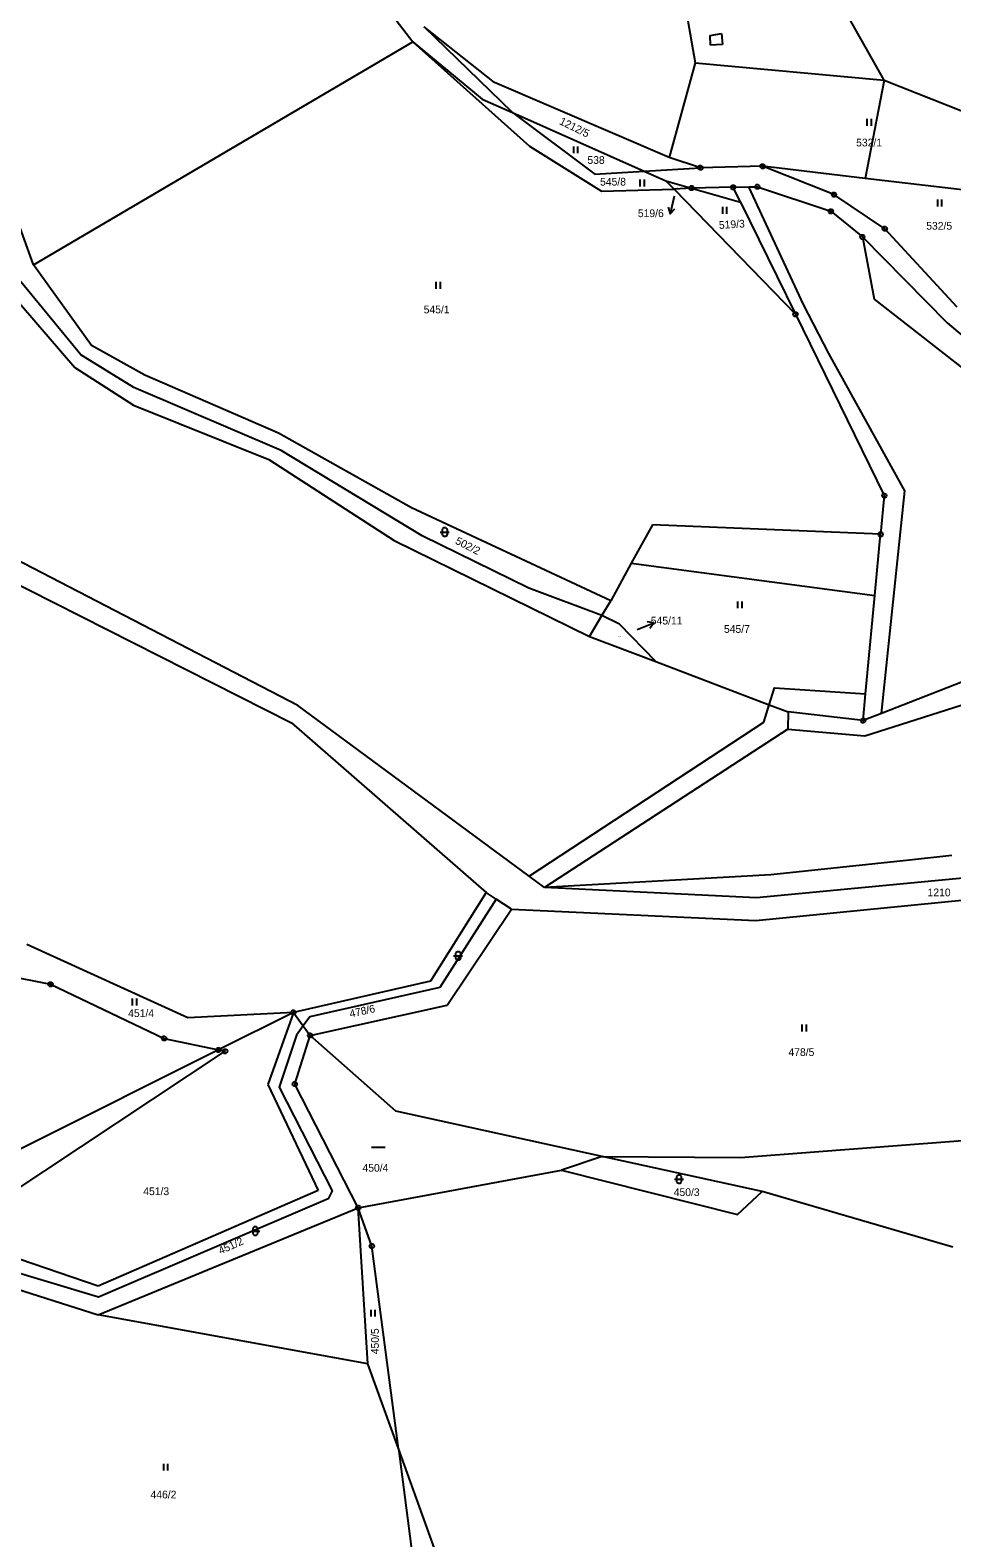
# Model space of a CAD drawing. Extents: x -694465 to -690527, y -983694 to -978978.
# Drawn here: x -692485.2 to -692282.7, y -980652.4 to -980321 of the extents above; entities that cross this region are included whole.
import ezdxf

# ---------------------------------------------------------------- set-up
doc = ezdxf.new("R2010")
doc.units = 0
for name, color, linetype in [('Vrstva 1', 7, 'Continuous'), ('Vrstva 16', 7, 'Continuous'), ('Vrstva 18', 7, 'Continuous'), ('Vrstva 24', 7, 'Continuous'), ('Vrstva 25', 7, 'Continuous'), ('Vrstva 29', 7, 'Continuous')]:
    doc.layers.add(name, color=color, linetype=linetype)

msp = doc.modelspace()

# ---------------------------------------------------------------- linework, layer by layer
at = {"layer": 'Vrstva 1'}
for points in [[(-692430.35, -980285.51), (-692401.12, -980323.62)], [(-692297.6, -980332.03), (-692314.59, -980301.82)], [(-692484.51, -980372.56), (-692507.04, -980310.03)], [(-692383.23, -980332.51), (-692398.69, -980320.26)], [(-692379.21, -980339.15), (-692398.69, -980320.26)], [(-692340.75, -980318.98), (-692339.13, -980328.23)], [(-692484.51, -980372.56), (-692401.12, -980323.62)], [(-692401.12, -980323.62), (-692375.51, -980346.49)], [(-692401.12, -980323.62), (-692385.9, -980336.18)], [(-692335.81, -980322.18), (-692333.31, -980321.78)], [(-692335.72, -980324.34), (-692335.81, -980322.18)], [(-692333.31, -980321.78), (-692333.07, -980324.18)], [(-692333.07, -980324.18), (-692335.72, -980324.34)], [(-692339.13, -980328.23), (-692344.83, -980349)], [(-692339.13, -980328.23), (-692297.6, -980332.03)], [(-692344.83, -980349), (-692383.23, -980332.51)], [(-692297.6, -980332.03), (-692301.762, -980353.596)], [(-692297.6, -980332.03), (-692269.458, -980343.112)], [(-692385.9, -980336.18), (-692379.21, -980339.15)], [(-692379.21, -980339.15), (-692361.16, -980352.64)], [(-692379.21, -980339.15), (-692350.29, -980351.99)], [(-692375.51, -980346.49), (-692359.7, -980356.44)], [(-692337.95, -980351.27), (-692344.83, -980349)], [(-692361.16, -980352.64), (-692350.29, -980351.99)], [(-692350.29, -980351.99), (-692337.95, -980351.27)], [(-692350.29, -980351.99), (-692345.55, -980354.1)], [(-692324.3, -980350.94), (-692337.95, -980351.27)], [(-692301.762, -980353.596), (-692324.3, -980350.94)], [(-692308.61, -980357.15), (-692324.3, -980350.94)], [(-692275.418, -980356.701), (-692301.762, -980353.596)], [(-692359.7, -980356.44), (-692343.75, -980355.95)], [(-692343.75, -980355.95), (-692345.55, -980354.1)], [(-692345.55, -980354.1), (-692339.9, -980355.72)], [(-692339.9, -980355.72), (-692343.75, -980355.95)], [(-692343.75, -980355.95), (-692317.07, -980383.47)], [(-692330.76, -980355.54), (-692339.9, -980355.72)], [(-692339.9, -980355.72), (-692329.16, -980358.79)], [(-692330.76, -980355.54), (-692327.345, -980355.469)], [(-692329.16, -980358.79), (-692330.76, -980355.54)], [(-692327.345, -980355.469), (-692325.44, -980355.43)], [(-692298.185, -980471.192), (-692293.071, -980422.292), (-692309.72, -980392.097), (-692315.268, -980381.286), (-692327.345, -980355.469)], [(-692325.44, -980355.43), (-692309.3, -980360.81)], [(-692297.44, -980364.66), (-692308.61, -980357.15)], [(-692329.16, -980358.79), (-692317.07, -980383.47)], [(-692309.3, -980360.81), (-692302.37, -980366.46)], [(-692302.37, -980366.46), (-692299.74, -980380.12)], [(-692302.37, -980366.46), (-692283.77, -980385.37)], [(-692281.53, -980381.9), (-692297.44, -980364.66)], [(-692471.78, -980390.32), (-692484.51, -980372.56)], [(-692474.11, -980392.37), (-692488.25, -980375.14)], [(-692490.29, -980377.9), (-692475.38, -980395.16)], [(-692299.74, -980380.12), (-692269.65, -980403.69)], [(-692317.07, -980383.47), (-692297.55, -980423.31)], [(-692283.77, -980385.37), (-692270.2, -980396.8)], [(-692460.05, -980396.85), (-692471.78, -980390.32)], [(-692462.43, -980399.55), (-692474.11, -980392.37)], [(-692475.38, -980395.16), (-692462.5, -980403.41)], [(-692430.67, -980409.62), (-692460.05, -980396.85)], [(-692430.05, -980413.41), (-692462.43, -980399.55)], [(-692462.5, -980403.41), (-692432.77, -980415.39)], [(-692401.47, -980425.98), (-692430.67, -980409.62)], [(-692399.06, -980432.18), (-692430.05, -980413.41)], [(-692432.77, -980415.39), (-692405.22, -980433.14)], [(-692297.55, -980423.31), (-692298.35, -980431.82)], [(-692357.67, -980446.4), (-692401.47, -980425.98)], [(-692348.5, -980429.74), (-692353.147, -980438.182)], [(-692298.35, -980431.82), (-692348.5, -980429.74)], [(-692405.22, -980433.14), (-692362.32, -980454.25)], [(-692375.65, -980443.68), (-692399.06, -980432.18)], [(-692299.611, -980445.23), (-692298.35, -980431.82)], [(-692426.39, -980469.41), (-692494.78, -980434.05)], [(-692497.31, -980438.05), (-692427.79, -980473.21)], [(-692353.147, -980438.182), (-692357.67, -980446.4)], [(-692353.147, -980438.182), (-692299.611, -980445.23)], [(-692359.62, -980449.69), (-692375.65, -980443.68)], [(-692359.62, -980449.69), (-692357.67, -980446.4)], [(-692301.648, -980466.888), (-692299.611, -980445.23)], [(-692362.32, -980454.25), (-692359.62, -980449.69)], [(-692355.7, -980451.55), (-692359.62, -980449.69)], [(-692347.72, -980459.8), (-692355.7, -980451.55)], [(-692362.32, -980454.25), (-692347.72, -980459.8)], [(-692347.72, -980459.8), (-692322.835, -980469.268)], [(-692275.7, -980462.41), (-692298.185, -980471.192)], [(-692322.835, -980469.268), (-692321.687, -980465.534), (-692301.648, -980466.888)], [(-692375.591, -980506.956), (-692426.39, -980469.41)], [(-692375.591, -980506.956), (-692324.023, -980473.13), (-692322.835, -980469.268)], [(-692322.835, -980469.268), (-692318.65, -980470.86)], [(-692302.2, -980472.76), (-692301.648, -980466.888)], [(-692301.8, -980476.13), (-692275.83, -980467.85)], [(-692427.79, -980473.21), (-692385, -980510.55)], [(-692318.65, -980470.86), (-692318.74, -980474.62)], [(-692302.2, -980472.76), (-692318.65, -980470.86)], [(-692298.185, -980471.192), (-692302.2, -980472.76)], [(-692318.74, -980474.62), (-692372.23, -980509.44)], [(-692318.74, -980474.62), (-692301.8, -980476.13)], [(-692282.676, -980502.394), (-692292.04, -980503.42)], [(-692292.04, -980503.42), (-692322.49, -980506.62)], [(-692372.23, -980509.44), (-692375.591, -980506.956)], [(-692322.49, -980506.62), (-692372.23, -980509.44)], [(-692325.62, -980511.72), (-692372.23, -980509.44)], [(-692325.77, -980516.67), (-692250.82, -980509.29)], [(-692271.019, -980506.477), (-692325.62, -980511.72)], [(-692382.807, -980511.975), (-692395.184, -980531.397), (-692423.8, -980537.825), (-692425.242, -980539.845)], [(-692385, -980510.55), (-692397.23, -980530)], [(-692382.807, -980511.975), (-692385, -980510.55)], [(-692379.43, -980514.17), (-692382.807, -980511.975)], [(-692393.63, -980535.31), (-692379.43, -980514.17)], [(-692379.43, -980514.17), (-692325.77, -980516.67)], [(-692450.58, -980538.06), (-692485.95, -980521.98)], [(-692490.73, -980528.71), (-692480.74, -980530.69)], [(-692480.74, -980530.69), (-692455.8, -980542.61)], [(-692397.23, -980530), (-692427.4, -980536.88)], [(-692423.71, -980541.95), (-692393.63, -980535.31)], [(-692427.4, -980536.88), (-692450.58, -980538.06)], [(-692427.4, -980536.88), (-692443.85, -980545.11)], [(-692427.4, -980536.88), (-692433.02, -980552.69)], [(-692427.4, -980536.88), (-692425.242, -980539.845)], [(-692425.242, -980539.845), (-692426.72, -980541.915), (-692430.516, -980553.31), (-692418.836, -980576.099), (-692419.712, -980577.852), (-692470.194, -980599.453), (-692492.678, -980592.733), (-692502.022, -980590.396)], [(-692455.8, -980542.61), (-692443.85, -980545.11)], [(-692427.09, -980552.64), (-692423.71, -980541.95)], [(-692425.242, -980539.845), (-692423.71, -980541.95)], [(-692404.86, -980558.62), (-692423.71, -980541.95)], [(-692443.85, -980545.11), (-692527.89, -980587.19)], [(-692506.05, -980587.56), (-692442.4, -980545.42)], [(-692442.4, -980545.42), (-692443.85, -980545.11)], [(-692433.02, -980552.69), (-692421.91, -980576)], [(-692413.14, -980579.8), (-692427.09, -980552.64)], [(-692359.53, -980568.54), (-692404.86, -980558.62)], [(-692329.18, -980568.78), (-692280.37, -980565.05)], [(-692359.53, -980568.54), (-692368.51, -980571.53)], [(-692324.37, -980576.21), (-692359.53, -980568.54)], [(-692359.53, -980568.54), (-692329.18, -980568.78)], [(-692413.14, -980579.8), (-692368.51, -980571.53)], [(-692368.51, -980571.53), (-692329.82, -980581.32)], [(-692421.91, -980576), (-692470.3, -980597.02)], [(-692329.82, -980581.32), (-692324.37, -980576.21)], [(-692282.48, -980588.5), (-692324.37, -980576.21)], [(-692470.26, -980603.33), (-692413.14, -980579.8)], [(-692410.13, -980588.25), (-692413.14, -980579.8)], [(-692411.02, -980614.09), (-692413.14, -980579.8)], [(-692404.32, -980632.7), (-692410.13, -980588.25)], [(-692470.3, -980597.02), (-692487.41, -980591.19)], [(-692491.43, -980596.58), (-692470.26, -980603.33)], [(-692411.02, -980614.09), (-692470.26, -980603.33)], [(-692404.32, -980632.7), (-692411.02, -980614.09)], [(-692391.43, -980668.53), (-692404.32, -980632.7)], [(-692404.32, -980632.7), (-692399.8, -980667.31)]]:
    msp.add_lwpolyline(points, dxfattribs=at)
at = {"layer": 'Vrstva 24'}
for points in [[(-692324.146, -980350.464), (-692323.896, -980350.646), (-692323.8, -980350.94), (-692323.896, -980351.234), (-692324.146, -980351.416), (-692324.454, -980351.416), (-692324.704, -980351.234), (-692324.8, -980350.94), (-692324.704, -980350.646), (-692324.454, -980350.464)], [(-692337.796, -980350.794), (-692337.546, -980350.976), (-692337.45, -980351.27), (-692337.546, -980351.564), (-692337.796, -980351.746), (-692338.104, -980351.746), (-692338.354, -980351.564), (-692338.45, -980351.27), (-692338.354, -980350.976), (-692338.104, -980350.794)], [(-692339.746, -980355.244), (-692339.496, -980355.426), (-692339.4, -980355.72), (-692339.496, -980356.014), (-692339.746, -980356.196), (-692340.054, -980356.196), (-692340.304, -980356.014), (-692340.4, -980355.72), (-692340.304, -980355.426), (-692340.054, -980355.244)], [(-692330.606, -980355.064), (-692330.356, -980355.246), (-692330.26, -980355.54), (-692330.356, -980355.834), (-692330.606, -980356.016), (-692330.914, -980356.016), (-692331.164, -980355.834), (-692331.26, -980355.54), (-692331.164, -980355.246), (-692330.914, -980355.064)], [(-692325.286, -980354.954), (-692325.036, -980355.136), (-692324.94, -980355.43), (-692325.036, -980355.724), (-692325.286, -980355.906), (-692325.594, -980355.906), (-692325.844, -980355.724), (-692325.94, -980355.43), (-692325.844, -980355.136), (-692325.594, -980354.954)], [(-692308.456, -980356.674), (-692308.206, -980356.856), (-692308.11, -980357.15), (-692308.206, -980357.444), (-692308.456, -980357.626), (-692308.764, -980357.626), (-692309.014, -980357.444), (-692309.11, -980357.15), (-692309.014, -980356.856), (-692308.764, -980356.674)], [(-692309.146, -980360.334), (-692308.896, -980360.516), (-692308.8, -980360.81), (-692308.896, -980361.104), (-692309.146, -980361.286), (-692309.454, -980361.286), (-692309.704, -980361.104), (-692309.8, -980360.81), (-692309.704, -980360.516), (-692309.454, -980360.334)], [(-692302.216, -980365.984), (-692301.966, -980366.166), (-692301.87, -980366.46), (-692301.966, -980366.754), (-692302.216, -980366.936), (-692302.524, -980366.936), (-692302.774, -980366.754), (-692302.87, -980366.46), (-692302.774, -980366.166), (-692302.524, -980365.984)], [(-692297.286, -980364.184), (-692297.036, -980364.366), (-692296.94, -980364.66), (-692297.036, -980364.954), (-692297.286, -980365.136), (-692297.594, -980365.136), (-692297.844, -980364.954), (-692297.94, -980364.66), (-692297.844, -980364.366), (-692297.594, -980364.184)], [(-692316.916, -980382.994), (-692316.666, -980383.176), (-692316.57, -980383.47), (-692316.666, -980383.764), (-692316.916, -980383.946), (-692317.224, -980383.946), (-692317.474, -980383.764), (-692317.57, -980383.47), (-692317.474, -980383.176), (-692317.224, -980382.994)], [(-692297.396, -980422.834), (-692297.146, -980423.016), (-692297.05, -980423.31), (-692297.146, -980423.604), (-692297.396, -980423.786), (-692297.704, -980423.786), (-692297.954, -980423.604), (-692298.05, -980423.31), (-692297.954, -980423.016), (-692297.704, -980422.834)], [(-692298.196, -980431.344), (-692297.946, -980431.526), (-692297.85, -980431.82), (-692297.946, -980432.114), (-692298.196, -980432.296), (-692298.504, -980432.296), (-692298.754, -980432.114), (-692298.85, -980431.82), (-692298.754, -980431.526), (-692298.504, -980431.344)], [(-692302.046, -980472.284), (-692301.796, -980472.466), (-692301.7, -980472.76), (-692301.796, -980473.054), (-692302.046, -980473.236), (-692302.354, -980473.236), (-692302.604, -980473.054), (-692302.7, -980472.76), (-692302.604, -980472.466), (-692302.354, -980472.284)], [(-692480.586, -980530.214), (-692480.336, -980530.396), (-692480.24, -980530.69), (-692480.336, -980530.984), (-692480.586, -980531.166), (-692480.894, -980531.166), (-692481.144, -980530.984), (-692481.24, -980530.69), (-692481.144, -980530.396), (-692480.894, -980530.214)], [(-692427.246, -980536.404), (-692426.996, -980536.586), (-692426.9, -980536.88), (-692426.996, -980537.174), (-692427.246, -980537.356), (-692427.554, -980537.356), (-692427.804, -980537.174), (-692427.9, -980536.88), (-692427.804, -980536.586), (-692427.554, -980536.404)], [(-692455.646, -980542.134), (-692455.396, -980542.316), (-692455.3, -980542.61), (-692455.396, -980542.904), (-692455.646, -980543.086), (-692455.954, -980543.086), (-692456.204, -980542.904), (-692456.3, -980542.61), (-692456.204, -980542.316), (-692455.954, -980542.134)], [(-692423.556, -980541.474), (-692423.306, -980541.656), (-692423.21, -980541.95), (-692423.306, -980542.244), (-692423.556, -980542.426), (-692423.864, -980542.426), (-692424.114, -980542.244), (-692424.21, -980541.95), (-692424.114, -980541.656), (-692423.864, -980541.474)], [(-692443.696, -980544.634), (-692443.446, -980544.816), (-692443.35, -980545.11), (-692443.446, -980545.404), (-692443.696, -980545.586), (-692444.004, -980545.586), (-692444.254, -980545.404), (-692444.35, -980545.11), (-692444.254, -980544.816), (-692444.004, -980544.634)], [(-692442.246, -980544.944), (-692441.996, -980545.126), (-692441.9, -980545.42), (-692441.996, -980545.714), (-692442.246, -980545.896), (-692442.554, -980545.896), (-692442.804, -980545.714), (-692442.9, -980545.42), (-692442.804, -980545.126), (-692442.554, -980544.944)], [(-692426.936, -980552.164), (-692426.686, -980552.346), (-692426.59, -980552.64), (-692426.686, -980552.934), (-692426.936, -980553.116), (-692427.244, -980553.116), (-692427.494, -980552.934), (-692427.59, -980552.64), (-692427.494, -980552.346), (-692427.244, -980552.164)], [(-692412.986, -980579.324), (-692412.736, -980579.506), (-692412.64, -980579.8), (-692412.736, -980580.094), (-692412.986, -980580.276), (-692413.294, -980580.276), (-692413.544, -980580.094), (-692413.64, -980579.8), (-692413.544, -980579.506), (-692413.294, -980579.324)], [(-692409.976, -980587.774), (-692409.726, -980587.956), (-692409.63, -980588.25), (-692409.726, -980588.544), (-692409.976, -980588.726), (-692410.284, -980588.726), (-692410.534, -980588.544), (-692410.63, -980588.25), (-692410.534, -980587.956), (-692410.284, -980587.774)]]:
    msp.add_lwpolyline(points, close=True, dxfattribs=at)
for points in [[(-692338.069, -980351.27), (-692337.83, -980351.27)], [(-692324.419, -980350.94), (-692324.18, -980350.94)], [(-692340.019, -980355.72), (-692339.78, -980355.72)], [(-692330.879, -980355.54), (-692330.64, -980355.54)], [(-692325.559, -980355.43), (-692325.32, -980355.43)], [(-692308.729, -980357.15), (-692308.49, -980357.15)], [(-692309.419, -980360.81), (-692309.18, -980360.81)], [(-692302.489, -980366.46), (-692302.25, -980366.46)], [(-692297.559, -980364.66), (-692297.32, -980364.66)], [(-692317.189, -980383.47), (-692316.95, -980383.47)], [(-692297.669, -980423.31), (-692297.43, -980423.31)], [(-692298.469, -980431.82), (-692298.23, -980431.82)], [(-692302.319, -980472.76), (-692302.08, -980472.76)], [(-692480.859, -980530.69), (-692480.62, -980530.69)], [(-692427.519, -980536.88), (-692427.28, -980536.88)], [(-692455.919, -980542.61), (-692455.68, -980542.61)], [(-692423.829, -980541.95), (-692423.59, -980541.95)], [(-692443.969, -980545.11), (-692443.73, -980545.11)], [(-692442.519, -980545.42), (-692442.28, -980545.42)], [(-692427.209, -980552.64), (-692426.97, -980552.64)], [(-692413.259, -980579.8), (-692413.02, -980579.8)], [(-692410.249, -980588.25), (-692410.01, -980588.25)]]:
    msp.add_lwpolyline(points, dxfattribs=at)
at = {"layer": 'Vrstva 25'}
for points in [[(-692301.37, -980340.52), (-692301.37, -980342.02)], [(-692300.37, -980342.02), (-692300.37, -980340.52)], [(-692365.87, -980346.56), (-692365.87, -980348.06)], [(-692364.87, -980348.06), (-692364.87, -980346.56)], [(-692351.25, -980353.85), (-692351.25, -980355.35)], [(-692350.25, -980355.35), (-692350.25, -980353.85)], [(-692333.12, -980359.88), (-692333.12, -980361.38)], [(-692332.12, -980361.38), (-692332.12, -980359.88)], [(-692285.88, -980358.26), (-692285.88, -980359.76)], [(-692284.88, -980359.76), (-692284.88, -980358.26)], [(-692396.08, -980376.35), (-692396.08, -980377.85)], [(-692395.08, -980377.85), (-692395.08, -980376.35)], [(-692395.13, -980431.32), (-692393.13, -980431.32)], [(-692329.79, -980446.57), (-692329.79, -980448.07)], [(-692328.79, -980448.07), (-692328.79, -980446.57)], [(-692392.2, -980524.46), (-692390.2, -980524.46)], [(-692462.78, -980533.86), (-692462.78, -980535.36)], [(-692461.78, -980535.36), (-692461.78, -980533.86)], [(-692315.64, -980539.56), (-692315.64, -980541.06)], [(-692314.64, -980541.06), (-692314.64, -980539.56)], [(-692410.2, -980566.49), (-692407.2, -980566.49)], [(-692343.65, -980573.54), (-692341.65, -980573.54)], [(-692436.76, -980584.93), (-692434.76, -980584.93)], [(-692410.4, -980602.21), (-692410.4, -980603.71)], [(-692409.4, -980603.71), (-692409.4, -980602.21)], [(-692455.96, -980636.07), (-692455.96, -980637.57)], [(-692454.96, -980637.57), (-692454.96, -980636.07)]]:
    msp.add_lwpolyline(points, dxfattribs=at)
for points in [[(-692394.63, -980430.82), (-692394.535, -980430.526), (-692394.285, -980430.344), (-692393.975, -980430.344), (-692393.725, -980430.526), (-692393.63, -980430.82), (-692393.63, -980431.82), (-692393.725, -980432.114), (-692393.975, -980432.296), (-692394.285, -980432.296), (-692394.535, -980432.114), (-692394.63, -980431.82)], [(-692391.7, -980523.96), (-692391.605, -980523.666), (-692391.355, -980523.484), (-692391.045, -980523.484), (-692390.795, -980523.666), (-692390.7, -980523.96), (-692390.7, -980524.96), (-692390.795, -980525.254), (-692391.045, -980525.436), (-692391.355, -980525.436), (-692391.605, -980525.254), (-692391.7, -980524.96)], [(-692343.15, -980573.04), (-692343.055, -980572.746), (-692342.805, -980572.564), (-692342.495, -980572.564), (-692342.245, -980572.746), (-692342.15, -980573.04), (-692342.15, -980574.04), (-692342.245, -980574.334), (-692342.495, -980574.516), (-692342.805, -980574.516), (-692343.055, -980574.334), (-692343.15, -980574.04)], [(-692436.26, -980584.43), (-692436.165, -980584.136), (-692435.915, -980583.954), (-692435.605, -980583.954), (-692435.355, -980584.136), (-692435.26, -980584.43), (-692435.26, -980585.43), (-692435.355, -980585.724), (-692435.605, -980585.906), (-692435.915, -980585.906), (-692436.165, -980585.724), (-692436.26, -980585.43)]]:
    msp.add_lwpolyline(points, close=True, dxfattribs=at)
at = {"layer": 'Vrstva 29'}
for points in [[(-692345.028, -980359.953), (-692344.577, -980361.385)], [(-692343.71, -980357.48), (-692344.577, -980361.385), (-692343.563, -980360.278)], [(-692351.88, -980452.73), (-692348.16, -980451.259), (-692349.645, -980451.04)], [(-692349.093, -980452.434), (-692348.16, -980451.259)]]:
    msp.add_lwpolyline(points, dxfattribs=at)

# ---------------------------------------------------------------- texts
at = {"layer": 'Vrstva 16'}
for s, p in [('519/6', (-692351.697, -980362.11)), ('545/11', (-692348.853, -980451.63))]:
    msp.add_text(s, height=1.7, dxfattribs=at).set_placement(p)
at = {"layer": 'Vrstva 18'}
for s, rotation, p in [('1212/5', 333.9198, (-692369.097, -980341.613)), ('519/3', 3.60963, (-692333.843, -980364.715)), ('502/2', 333.00307, (-692391.968, -980433.808)), ('478/6', 12.60507, (-692414.857, -980538.036)), ('451/2', 24.29341, (-692443.392, -980590.109)), ('450/5', 90.01167, (-692408.62, -980612.003))]:
    msp.add_text(s, height=1.7, rotation=rotation, dxfattribs=at).set_placement(p)
for s, height, p in [('532/1', 1.7, (-692303.733, -980346.57)), ('538', 1.7, (-692362.783, -980350.41)), ('545/8', 1.7, (-692360.003, -980355.18)), ('519/6', 0.2, (-692343.302, -980355.77)), ('532/5', 1.7, (-692288.333, -980364.87)), ('545/1', 1.7, (-692398.759, -980383.25)), ('545/7', 1.7, (-692332.777, -980453.47)), ('545/11', 0.2, (-692356.022, -980454.38)), ('1210', 1.7, (-692288.038, -980511.36)), ('451/4', 1.7, (-692463.693, -980537.9)), ('478/5', 1.7, (-692318.607, -980546.46)), ('450/4', 1.7, (-692412.207, -980571.89)), ('451/3', 1.7, (-692460.379, -980577.04)), ('450/3', 1.7, (-692343.814, -980577.24)), ('446/2', 1.7, (-692458.783, -980643.69))]:
    msp.add_text(s, height=height, dxfattribs=at).set_placement(p)

doc.saveas('drawing.dxf')
